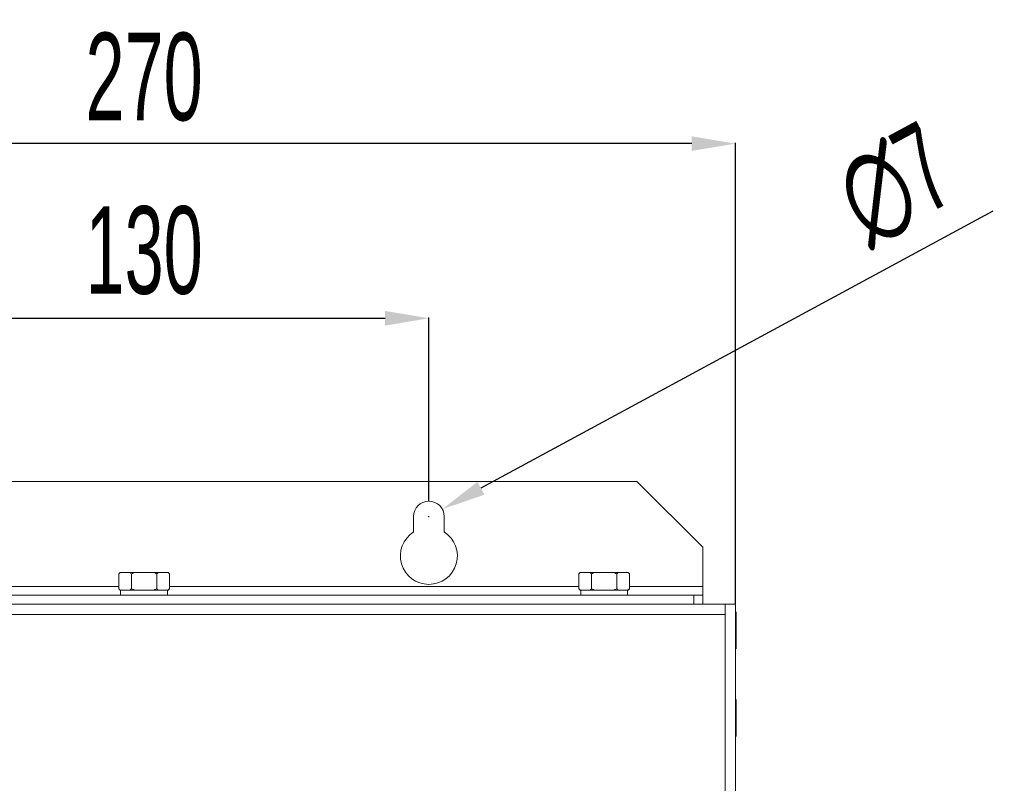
# Model space of a CAD drawing. Header units: millimetres. Extents: x -473 to 23648, y -382 to 1866.
# Tile 532 of 607: x 16546 to 16771, y 878 to 1053. Entities that reach past the tile are written whole.
import ezdxf

# ---------------------------------------------------------------- set-up
doc = ezdxf.new("R2010")
doc.units = ezdxf.units.MM
doc.header["$LTSCALE"] = 80
doc.header["$PDMODE"] = 3
doc.header["$PDSIZE"] = 0.3
doc.layers.get('0').update_dxf_attribs({"linetype": 'CONTINUOUS'})
doc.layers.get('DEFPOINTS').update_dxf_attribs({"linetype": 'CONTINUOUS'})
doc.styles.get("Standard").update_dxf_attribs({"font": 'technic_.ttf', "width": 0.7})
doc.dimstyles.get("Standard").update_dxf_attribs({"dimtxt": 3, "dimasz": 3, "dimexe": 0.18, "dimexo": 0.0625, "dimgap": 0.09, "dimtad": 1, "dimdsep": 46, "dimtxsty": 'STANDARD', "dimcen": 0.09, "dimadec": 0, "dimazin": 0, "dimtol": 1, "dimtp": 0.01, "dimtm": 0.01, "dimtfac": 1, "dimtofl": 0, "dimtmove": 0, "dimatfit": 3, "dimfxl": 1, "dimtolj": 1, "dimarcsym": 0})

# ---------------------------------------------------------------- blocks, each defined once
blk = doc.blocks.new('*D110')
at = {"color": 0, "lineweight": -2, "transparency": 16777216}
for p, q in [((16439.35, 919.31), (16439.35, 1024.55)), ((16699.35, 1024.37), (16449.35, 1024.37)), ((16709.35, 919.31), (16709.35, 1024.55))]:
    blk.add_line(p, q, dxfattribs=at)
at = {"color": 0, "lineweight": 0, "transparency": 16777216}
for points in [[(16449.35, 1026.04), (16449.35, 1022.71), (16439.35, 1024.37)], [(16699.35, 1026.04), (16699.35, 1022.71), (16709.35, 1024.37)]]:
    blk.add_solid(points, dxfattribs=at)
at = {"layer": 'DEFPOINTS', "color": 0, "lineweight": 0, "transparency": 16777216}
for p in [(16439.35, 1024.37), (16439.35, 919.25), (16709.35, 919.25)]:
    blk.add_point(p, dxfattribs=at)
at = {"color": 0, "lineweight": 0, "transparency": 16777216, "insert": (16574.35, 1039.55), "char_height": 20, "attachment_point": 5}
blk.add_mtext('\\A1;270', dxfattribs=at)
blk = doc.blocks.new('*D111')
at = {"color": 0, "lineweight": -2, "transparency": 16777216}
for p, q in [((16509.35, 942.81), (16509.35, 984.68)), ((16519.35, 984.5), (16629.35, 984.5)), ((16639.35, 942.81), (16639.35, 984.68))]:
    blk.add_line(p, q, dxfattribs=at)
at = {"color": 0, "lineweight": 0, "transparency": 16777216}
for points in [[(16519.35, 986.17), (16519.35, 982.83), (16509.35, 984.5)], [(16629.35, 986.17), (16629.35, 982.83), (16639.35, 984.5)]]:
    blk.add_solid(points, dxfattribs=at)
at = {"layer": 'DEFPOINTS', "color": 0, "lineweight": 0, "transparency": 16777216}
for p in [(16639.35, 984.5), (16509.35, 942.75), (16639.35, 942.75)]:
    blk.add_point(p, dxfattribs=at)
at = {"color": 0, "lineweight": 0, "transparency": 16777216, "insert": (16574.35, 999.95), "char_height": 20, "attachment_point": 5}
blk.add_mtext('\\A1;130', dxfattribs=at)
blk = doc.blocks.new('*D112')
at = {"color": 0, "lineweight": -2, "transparency": 16777216}
for p, q in [((16768.07, 1008.99), (16651.22, 945.68)), ((16639.26, 939.25), (16639.44, 939.25)), ((16639.35, 939.16), (16639.35, 939.34))]:
    blk.add_line(p, q, dxfattribs=at)
at = {"color": 0, "lineweight": 0, "transparency": 16777216}
blk.add_solid([(16650.42, 947.15), (16652.01, 944.22), (16642.42, 940.92)], dxfattribs=at)
at = {"layer": 'DEFPOINTS', "color": 0, "lineweight": 0, "transparency": 16777216}
for p in [(16642.42, 940.92), (16636.27, 937.59)]:
    blk.add_point(p, dxfattribs=at)
at = {"color": 0, "lineweight": 0, "transparency": 16777216, "insert": (16745.78, 1014.85), "char_height": 20, "attachment_point": 5, "rotation": 28.446}
blk.add_mtext('\\A1;∅7', dxfattribs=at)

msp = doc.modelspace()

# ---------------------------------------------------------------- linework, layer by layer
at = {"linetype": 'Continuous', "lineweight": 0}
for p, q in [((16686.845, 947.252), (16461.845, 947.252)), ((16701.845, 932.252), (16686.845, 947.252)), ((16635.845, 935.73), (16635.845, 939.252)), ((16642.845, 939.252), (16642.845, 935.73)), ((16701.845, 921.252), (16701.845, 932.252)), ((16568.572, 926.152), (16568.872, 926.452)), ((16568.572, 926.152), (16568.572, 922.752)), ((16568.872, 926.452), (16579.819, 926.452)), ((16571.459, 926.152), (16571.459, 922.752)), ((16577.232, 926.152), (16577.232, 922.752)), ((16580.119, 926.152), (16579.819, 926.452)), ((16580.119, 926.152), (16580.119, 922.752)), ((16673.572, 926.152), (16673.872, 926.452)), ((16673.572, 926.152), (16673.572, 922.752)), ((16673.872, 926.452), (16684.819, 926.452)), ((16676.459, 926.152), (16676.459, 922.752)), ((16682.232, 926.152), (16682.232, 922.752)), ((16685.119, 926.152), (16684.819, 926.452)), ((16685.119, 926.152), (16685.119, 922.752)), ((16568.572, 923.252), (16475.119, 923.252)), ((16568.872, 922.452), (16568.572, 922.752)), ((16568.872, 922.452), (16579.819, 922.452)), ((16568.99, 921.252), (16568.99, 922.452)), ((16579.7, 921.252), (16579.7, 922.452)), ((16579.819, 922.452), (16580.119, 922.752)), ((16673.572, 923.252), (16580.119, 923.252)), ((16673.872, 922.452), (16673.572, 922.752)), ((16673.872, 922.452), (16684.819, 922.452)), ((16673.99, 921.252), (16673.99, 922.452)), ((16684.7, 921.252), (16684.7, 922.452)), ((16684.819, 922.452), (16685.119, 922.752)), ((16701.845, 923.252), (16685.119, 923.252)), ((16439.345, 919.252), (16709.345, 919.252)), ((16446.845, 921.252), (16701.845, 921.252)), ((16699.845, 921.252), (16699.845, 919.252)), ((16701.845, 921.252), (16701.845, 919.252)), ((16706.945, 409.252), (16706.945, 919.252)), ((16709.345, 919.252), (16709.345, 409.252)), ((16709.346, 917.252), (16709.462, 917.452)), ((16709.462, 917.452), (16709.462, 909.052)), ((16706.945, 916.852), (16441.745, 916.852)), ((16709.345, 909.255), (16709.462, 909.052)), ((16709.345, 897.25), (16709.462, 897.452)), ((16709.462, 897.452), (16709.462, 889.052)), ((16709.345, 889.255), (16709.462, 889.052))]:
    msp.add_line(p, q, dxfattribs=at)
for points in [[(16568.572, 926.152), (16568.684, 926.262), (16568.794, 926.361), (16568.902, 926.452)], [(16571.129, 926.452), (16571.236, 926.361), (16571.346, 926.262), (16571.459, 926.152)], [(16571.459, 926.152), (16571.684, 926.262), (16571.903, 926.361), (16572.118, 926.452)], [(16576.572, 926.452), (16576.788, 926.361), (16577.007, 926.262), (16577.232, 926.152)], [(16577.232, 926.152), (16577.345, 926.262), (16577.454, 926.361), (16577.562, 926.452)], [(16579.789, 926.452), (16579.897, 926.361), (16580.006, 926.262), (16580.119, 926.152)], [(16673.572, 926.152), (16673.684, 926.262), (16673.794, 926.361), (16673.902, 926.452)], [(16676.129, 926.452), (16676.236, 926.361), (16676.346, 926.262), (16676.459, 926.152)], [(16676.459, 926.152), (16676.684, 926.262), (16676.903, 926.361), (16677.118, 926.452)], [(16681.572, 926.452), (16681.788, 926.361), (16682.007, 926.262), (16682.232, 926.152)], [(16682.232, 926.152), (16682.345, 926.262), (16682.454, 926.361), (16682.562, 926.452)], [(16684.789, 926.452), (16684.897, 926.361), (16685.006, 926.262), (16685.119, 926.152)], [(16568.572, 922.752), (16568.684, 922.643), (16568.794, 922.543), (16568.902, 922.452)], [(16571.129, 922.452), (16571.236, 922.543), (16571.346, 922.643), (16571.459, 922.752)], [(16571.459, 922.752), (16571.684, 922.643), (16571.903, 922.543), (16572.118, 922.452)], [(16576.572, 922.452), (16576.788, 922.543), (16577.007, 922.643), (16577.232, 922.752)], [(16577.232, 922.752), (16577.345, 922.643), (16577.454, 922.543), (16577.562, 922.452)], [(16579.789, 922.452), (16579.897, 922.543), (16580.006, 922.643), (16580.119, 922.752)], [(16673.572, 922.752), (16673.684, 922.643), (16673.794, 922.543), (16673.902, 922.452)], [(16676.129, 922.452), (16676.236, 922.543), (16676.346, 922.643), (16676.459, 922.752)], [(16676.459, 922.752), (16676.684, 922.643), (16676.903, 922.543), (16677.118, 922.452)], [(16681.572, 922.452), (16681.788, 922.543), (16682.007, 922.643), (16682.232, 922.752)], [(16682.232, 922.752), (16682.345, 922.643), (16682.454, 922.543), (16682.562, 922.452)], [(16684.789, 922.452), (16684.897, 922.543), (16685.006, 922.643), (16685.119, 922.752)]]:
    msp.add_lwpolyline(points, dxfattribs=at)
for centre, radius, start, end in [((16639.345, 939.252), 3.5, 0, 180), ((16639.345, 930.252), 6.5, 122.57897, 57.42103)]:
    msp.add_arc(centre, radius, start, end, dxfattribs=at)

# ---------------------------------------------------------------- dimensions: what is measured, and where the dimension line sits
at = {"color": 3, "lineweight": 0}
for base, p1, p2, picture, middle in [((16439.345, 1024.372), (16709.345, 919.252), (16439.345, 919.252), '*D110', (16574.345, 1024.372)), ((16639.345, 984.501), (16509.345, 942.752), (16639.345, 942.752), '*D111', (16574.345, 984.501))]:
    dim = msp.add_linear_dim(base=base, p1=p1, p2=p2, dimstyle='STANDARD', override={"dimtxt": 20, "dimasz": 10, "dimgap": 5, "dimtol": 0}, dxfattribs=at)
    dim.commit()
    dim.dimension.update_dxf_attribs({"geometry": picture, "text_midpoint": middle, "dimtype": 160})
dim = msp.add_diameter_dim_2p(p1=(16636.268, 937.585), p2=(16642.423, 940.92), dimstyle='STANDARD', override={"dimtxt": 20, "dimasz": 10, "dimgap": 5, "dimtol": 0}, dxfattribs=at)
dim.commit()
dim.dimension.update_dxf_attribs({"geometry": '*D112', "text_midpoint": (16753.287, 1000.979), "dimtype": 163})

doc.saveas('drawing.dxf')
